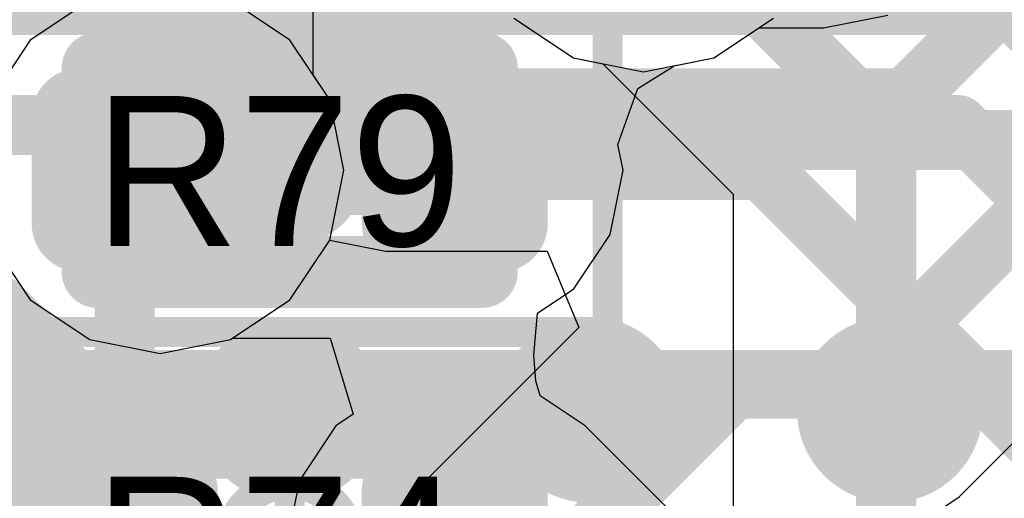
# Model space of a CAD drawing. Header units: millimetres. Extents: x -2 to 68, y -2 to 27.4.
# Tile 339 of 594: x 26.8 to 28.4, y 21.7 to 22.5. Entities that reach past the tile are written whole.
import ezdxf

# ---------------------------------------------------------------- set-up
doc = ezdxf.new("R2010")
doc.units = ezdxf.units.MM
for name, color, linetype in [('BottomLayer', 5, 'Continuous'), ('BottomPaste', 16, 'Continuous'), ('BottomSolder', 6, 'Continuous'), ('DrillGuide', 244, 'Continuous'), ('Mechanical13', 56, 'Continuous'), ('Mechanical15', 56, 'Continuous'), ('Mechanical2', 216, 'Continuous'), ('MidLayer1', 16, 'Continuous'), ('MidLayer2', 76, 'Continuous'), ('MidLayer3', 90, 'Continuous'), ('MidLayer4', 156, 'Continuous'), ('MidLayer5', 130, 'Continuous'), ('MidLayer6', 216, 'Continuous'), ('MidLayer7', 6, 'Continuous'), ('MidLayer8', 54, 'Continuous'), ('MultiLayer', 9, 'Continuous'), ('TopLayer', 1, 'Continuous'), ('TopPaste', 8, 'Continuous'), ('TopSolder', 216, 'Continuous'), ('ViaHoleLayer', 16, 'Continuous')]:
    doc.layers.add(name, color=color, linetype=linetype)

# ---------------------------------------------------------------- blocks, each defined once
blk = doc.blocks.new('SDINBDG4_16G_F_________1_B_51')
at = {"layer": 'BottomLayer', "const_width": 0.125}
for points in [[(1.6875, 3.25, 1), (1.8125, 3.25, 1)], [(2.1875, 3.25, 1), (2.3125, 3.25, 1)], [(2.6875, 3.25, 1), (2.8125, 3.25, 1)], [(3.1875, 3.25, 1), (3.3125, 3.25, 1)]]:
    blk.add_lwpolyline(points, format="xyb", close=True, dxfattribs=at)
at = {"layer": 'BottomPaste', "const_width": 0.125}
for points in [[(1.6875, 3.25, 1), (1.8125, 3.25, 1)], [(2.1875, 3.25, 1), (2.3125, 3.25, 1)], [(2.6875, 3.25, 1), (2.8125, 3.25, 1)], [(3.1875, 3.25, 1), (3.3125, 3.25, 1)]]:
    blk.add_lwpolyline(points, format="xyb", close=True, dxfattribs=at)
at = {"layer": 'BottomSolder', "const_width": 0.155}
for points in [[(1.6725, 3.25, 1), (1.8275, 3.25, 1)], [(2.1725, 3.25, 1), (2.3275, 3.25, 1)], [(2.6725, 3.25, 1), (2.8275, 3.25, 1)], [(3.1725, 3.25, 1), (3.3275, 3.25, 1)]]:
    blk.add_lwpolyline(points, format="xyb", close=True, dxfattribs=at)
blk = doc.blocks.new('RES_0201_191')
at = {"layer": 'Mechanical13', "const_width": 0.12}
for points in [[(-0.32, 0.17), (0.32, 0.17)], [(-0.32, -0.17), (-0.32, 0.17)], [(0.32, -0.17), (0.32, 0.17)], [(-0.32, -0.17), (0.32, -0.17)]]:
    blk.add_lwpolyline(points, dxfattribs=at)
at = {"layer": 'Mechanical13', "const_width": 0.06}
for points in [[(-0.35, 0.17, 1), (-0.29, 0.17, 1)], [(-0.35, 0.17, 1), (-0.29, 0.17, 1)], [(0.29, 0.17, 1), (0.35, 0.17, 1)], [(0.29, 0.17, 1), (0.35, 0.17, 1)], [(-0.35, -0.17, 1), (-0.29, -0.17, 1)], [(-0.35, -0.17, 1), (-0.29, -0.17, 1)], [(0.29, -0.17, 1), (0.35, -0.17, 1)], [(0.29, -0.17, 1), (0.35, -0.17, 1)]]:
    blk.add_lwpolyline(points, format="xyb", close=True, dxfattribs=at)
at = {"layer": 'Mechanical15', "const_width": 0.05}
for points in [[(-0.53, 0.27), (0.53, 0.27)], [(-0.53, -0.27), (-0.53, 0.27)], [(0.53, -0.27), (0.53, 0.27)], [(0, -0.135), (0, 0.135)], [(-0.135, 0), (0.135, 0)], [(-0.53, -0.27), (0.53, -0.27)]]:
    blk.add_lwpolyline(points, dxfattribs=at)
at = {"layer": 'Mechanical15'}
for points, const_width in [([(-0.5425, 0.27, 1), (-0.5175, 0.27, 1)], 0.025), ([(-0.5425, 0.27, 1), (-0.5175, 0.27, 1)], 0.025), ([(0.5175, 0.27, 1), (0.5425, 0.27, 1)], 0.025), ([(0.5175, 0.27, 1), (0.5425, 0.27, 1)], 0.025), ([(-0.0125, 0.135, 1), (0.0125, 0.135, 1)], 0.025), ([(0.1013, 0, 1), (-0.1013, 0, 1)], 0.05), ([(-0.1475, 0, 1), (-0.1225, 0, 1)], 0.025), ([(-0.1138, 0, 1), (-0.0888, 0, 1)], 0.025), ([(0.0888, 0, 1), (0.1138, 0, 1)], 0.025), ([(0.1225, 0, 1), (0.1475, 0, 1)], 0.025), ([(-0.0125, -0.135, 1), (0.0125, -0.135, 1)], 0.025), ([(-0.5425, -0.27, 1), (-0.5175, -0.27, 1)], 0.025), ([(-0.5425, -0.27, 1), (-0.5175, -0.27, 1)], 0.025), ([(0.5175, -0.27, 1), (0.5425, -0.27, 1)], 0.025), ([(0.5175, -0.27, 1), (0.5425, -0.27, 1)], 0.025)]:
    blk.add_lwpolyline(points, format="xyb", close=True, dxfattribs=dict(at, const_width=const_width))
at = {"layer": 'TopLayer', "const_width": 0.0806}
for points in [[(-0.3897, 0.0894, 1), (-0.3091, 0.0894, 1)], [(-0.2409, 0.0894, 1), (-0.1603, 0.0894, 1)], [(0.1603, 0.0894, 1), (0.2409, 0.0894, 1)], [(0.3091, 0.0894, 1), (0.3897, 0.0894, 1)], [(-0.3897, -0.0894, 1), (-0.3091, -0.0894, 1)], [(-0.2409, -0.0894, 1), (-0.1603, -0.0894, 1)], [(0.1603, -0.0894, 1), (0.2409, -0.0894, 1)], [(0.3091, -0.0894, 1), (0.3897, -0.0894, 1)]]:
    blk.add_lwpolyline(points, format="xyb", close=True, dxfattribs=at)
at = {"layer": 'TopLayer'}
for points in [[(-0.2006, 0.17), (-0.3494, 0.17), (-0.2006, -0.17), (-0.3494, -0.17)], [(0.2006, -0.17), (0.3494, -0.17), (0.2006, 0.17), (0.3494, 0.17)], [(-0.12, 0.0894), (-0.43, 0.0894), (-0.12, -0.0894), (-0.43, -0.0894)], [(0.12, -0.0894), (0.43, -0.0894), (0.12, 0.0894), (0.43, 0.0894)]]:
    blk.add_solid(points, dxfattribs=at)
at = {"layer": 'TopPaste', "const_width": 0.0806}
for points in [[(-0.3897, 0.0894, 1), (-0.3091, 0.0894, 1)], [(-0.2409, 0.0894, 1), (-0.1603, 0.0894, 1)], [(0.1603, 0.0894, 1), (0.2409, 0.0894, 1)], [(0.3091, 0.0894, 1), (0.3897, 0.0894, 1)], [(-0.3897, -0.0894, 1), (-0.3091, -0.0894, 1)], [(-0.2409, -0.0894, 1), (-0.1603, -0.0894, 1)], [(0.1603, -0.0894, 1), (0.2409, -0.0894, 1)], [(0.3091, -0.0894, 1), (0.3897, -0.0894, 1)]]:
    blk.add_lwpolyline(points, format="xyb", close=True, dxfattribs=at)
at = {"layer": 'TopPaste'}
for points in [[(-0.2006, 0.17), (-0.3494, 0.17), (-0.2006, -0.17), (-0.3494, -0.17)], [(0.2006, -0.17), (0.3494, -0.17), (0.2006, 0.17), (0.3494, 0.17)], [(-0.12, 0.0894), (-0.43, 0.0894), (-0.12, -0.0894), (-0.43, -0.0894)], [(0.12, -0.0894), (0.43, -0.0894), (0.12, 0.0894), (0.43, 0.0894)]]:
    blk.add_solid(points, dxfattribs=at)
at = {"layer": 'TopSolder', "const_width": 0.0806}
for points in [[(-0.3897, 0.0894, 1), (-0.3091, 0.0894, 1)], [(-0.2409, 0.0894, 1), (-0.1603, 0.0894, 1)], [(0.1603, 0.0894, 1), (0.2409, 0.0894, 1)], [(0.3091, 0.0894, 1), (0.3897, 0.0894, 1)], [(-0.3897, -0.0894, 1), (-0.3091, -0.0894, 1)], [(-0.2409, -0.0894, 1), (-0.1603, -0.0894, 1)], [(0.1603, -0.0894, 1), (0.2409, -0.0894, 1)], [(0.3091, -0.0894, 1), (0.3897, -0.0894, 1)]]:
    blk.add_lwpolyline(points, format="xyb", close=True, dxfattribs=at)
at = {"layer": 'TopSolder'}
for points in [[(-0.2006, 0.17), (-0.3494, 0.17), (-0.2006, -0.17), (-0.3494, -0.17)], [(0.2006, -0.17), (0.3494, -0.17), (0.2006, 0.17), (0.3494, 0.17)], [(-0.12, 0.0894), (-0.43, 0.0894), (-0.12, -0.0894), (-0.43, -0.0894)], [(0.12, -0.0894), (0.43, -0.0894), (0.12, 0.0894), (0.43, 0.0894)]]:
    blk.add_solid(points, dxfattribs=at)
blk = doc.blocks.new('RES_0201_238')
at = {"layer": 'Mechanical13', "const_width": 0.12}
for points in [[(-0.32, 0.17), (0.32, 0.17)], [(-0.32, -0.17), (-0.32, 0.17)], [(0.32, -0.17), (0.32, 0.17)], [(-0.32, -0.17), (0.32, -0.17)]]:
    blk.add_lwpolyline(points, dxfattribs=at)
at = {"layer": 'Mechanical13', "const_width": 0.06}
for points in [[(-0.35, 0.17, 1), (-0.29, 0.17, 1)], [(-0.35, 0.17, 1), (-0.29, 0.17, 1)], [(0.29, 0.17, 1), (0.35, 0.17, 1)], [(0.29, 0.17, 1), (0.35, 0.17, 1)], [(-0.35, -0.17, 1), (-0.29, -0.17, 1)], [(-0.35, -0.17, 1), (-0.29, -0.17, 1)], [(0.29, -0.17, 1), (0.35, -0.17, 1)], [(0.29, -0.17, 1), (0.35, -0.17, 1)]]:
    blk.add_lwpolyline(points, format="xyb", close=True, dxfattribs=at)
at = {"layer": 'Mechanical15', "const_width": 0.05}
for points in [[(-0.53, 0.27), (0.53, 0.27)], [(-0.53, -0.27), (-0.53, 0.27)], [(0.53, -0.27), (0.53, 0.27)], [(0, -0.135), (0, 0.135)], [(-0.135, 0), (0.135, 0)], [(-0.53, -0.27), (0.53, -0.27)]]:
    blk.add_lwpolyline(points, dxfattribs=at)
at = {"layer": 'Mechanical15'}
for points, const_width in [([(-0.5425, 0.27, 1), (-0.5175, 0.27, 1)], 0.025), ([(-0.5425, 0.27, 1), (-0.5175, 0.27, 1)], 0.025), ([(0.5175, 0.27, 1), (0.5425, 0.27, 1)], 0.025), ([(0.5175, 0.27, 1), (0.5425, 0.27, 1)], 0.025), ([(-0.0125, 0.135, 1), (0.0125, 0.135, 1)], 0.025), ([(0.1013, 0, 1), (-0.1013, 0, 1)], 0.05), ([(-0.1475, 0, 1), (-0.1225, 0, 1)], 0.025), ([(-0.1138, 0, 1), (-0.0888, 0, 1)], 0.025), ([(0.0888, 0, 1), (0.1138, 0, 1)], 0.025), ([(0.1225, 0, 1), (0.1475, 0, 1)], 0.025), ([(-0.0125, -0.135, 1), (0.0125, -0.135, 1)], 0.025), ([(-0.5425, -0.27, 1), (-0.5175, -0.27, 1)], 0.025), ([(-0.5425, -0.27, 1), (-0.5175, -0.27, 1)], 0.025), ([(0.5175, -0.27, 1), (0.5425, -0.27, 1)], 0.025), ([(0.5175, -0.27, 1), (0.5425, -0.27, 1)], 0.025)]:
    blk.add_lwpolyline(points, format="xyb", close=True, dxfattribs=dict(at, const_width=const_width))
at = {"layer": 'TopLayer', "const_width": 0.0806}
for points in [[(-0.3897, 0.0894, 1), (-0.3091, 0.0894, 1)], [(-0.2409, 0.0894, 1), (-0.1603, 0.0894, 1)], [(0.1603, 0.0894, 1), (0.2409, 0.0894, 1)], [(0.3091, 0.0894, 1), (0.3897, 0.0894, 1)], [(-0.3897, -0.0894, 1), (-0.3091, -0.0894, 1)], [(-0.2409, -0.0894, 1), (-0.1603, -0.0894, 1)], [(0.1603, -0.0894, 1), (0.2409, -0.0894, 1)], [(0.3091, -0.0894, 1), (0.3897, -0.0894, 1)]]:
    blk.add_lwpolyline(points, format="xyb", close=True, dxfattribs=at)
at = {"layer": 'TopLayer'}
for points in [[(-0.2006, 0.17), (-0.3494, 0.17), (-0.2006, -0.17), (-0.3494, -0.17)], [(0.2006, -0.17), (0.3494, -0.17), (0.2006, 0.17), (0.3494, 0.17)], [(-0.12, 0.0894), (-0.43, 0.0894), (-0.12, -0.0894), (-0.43, -0.0894)], [(0.12, -0.0894), (0.43, -0.0894), (0.12, 0.0894), (0.43, 0.0894)]]:
    blk.add_solid(points, dxfattribs=at)
at = {"layer": 'TopPaste', "const_width": 0.0806}
for points in [[(-0.3897, 0.0894, 1), (-0.3091, 0.0894, 1)], [(-0.2409, 0.0894, 1), (-0.1603, 0.0894, 1)], [(0.1603, 0.0894, 1), (0.2409, 0.0894, 1)], [(0.3091, 0.0894, 1), (0.3897, 0.0894, 1)], [(-0.3897, -0.0894, 1), (-0.3091, -0.0894, 1)], [(-0.2409, -0.0894, 1), (-0.1603, -0.0894, 1)], [(0.1603, -0.0894, 1), (0.2409, -0.0894, 1)], [(0.3091, -0.0894, 1), (0.3897, -0.0894, 1)]]:
    blk.add_lwpolyline(points, format="xyb", close=True, dxfattribs=at)
at = {"layer": 'TopPaste'}
for points in [[(-0.2006, 0.17), (-0.3494, 0.17), (-0.2006, -0.17), (-0.3494, -0.17)], [(0.2006, -0.17), (0.3494, -0.17), (0.2006, 0.17), (0.3494, 0.17)], [(-0.12, 0.0894), (-0.43, 0.0894), (-0.12, -0.0894), (-0.43, -0.0894)], [(0.12, -0.0894), (0.43, -0.0894), (0.12, 0.0894), (0.43, 0.0894)]]:
    blk.add_solid(points, dxfattribs=at)
at = {"layer": 'TopSolder', "const_width": 0.0806}
for points in [[(-0.3897, 0.0894, 1), (-0.3091, 0.0894, 1)], [(-0.2409, 0.0894, 1), (-0.1603, 0.0894, 1)], [(0.1603, 0.0894, 1), (0.2409, 0.0894, 1)], [(0.3091, 0.0894, 1), (0.3897, 0.0894, 1)], [(-0.3897, -0.0894, 1), (-0.3091, -0.0894, 1)], [(-0.2409, -0.0894, 1), (-0.1603, -0.0894, 1)], [(0.1603, -0.0894, 1), (0.2409, -0.0894, 1)], [(0.3091, -0.0894, 1), (0.3897, -0.0894, 1)]]:
    blk.add_lwpolyline(points, format="xyb", close=True, dxfattribs=at)
at = {"layer": 'TopSolder'}
for points in [[(-0.2006, 0.17), (-0.3494, 0.17), (-0.2006, -0.17), (-0.3494, -0.17)], [(0.2006, -0.17), (0.3494, -0.17), (0.2006, 0.17), (0.3494, 0.17)], [(-0.12, 0.0894), (-0.43, 0.0894), (-0.12, -0.0894), (-0.43, -0.0894)], [(0.12, -0.0894), (0.43, -0.0894), (0.12, 0.0894), (0.43, 0.0894)]]:
    blk.add_solid(points, dxfattribs=at)

msp = doc.modelspace()

# ---------------------------------------------------------------- linework, layer by layer
at = {"layer": 'BottomLayer', "const_width": 0.1}
for points in [[(21.5532, 22.525), (28.4468, 22.525)], [(28.4468, 22.525), (28.7852, 22.1866)], [(21.6361, 22.325), (28.3639, 22.325)], [(28.3639, 22.325), (28.5852, 22.1037)]]:
    msp.add_lwpolyline(points, dxfattribs=at)
at = {"layer": 'BottomLayer', "const_width": 0.05}
for points in [[(28.4218, 22.525, 1), (28.4717, 22.525, 1)], [(28.4218, 22.525, 1), (28.4717, 22.525, 1)], [(28.3389, 22.325, 1), (28.3889, 22.325, 1)], [(28.3389, 22.325, 1), (28.3889, 22.325, 1)]]:
    msp.add_lwpolyline(points, format="xyb", close=True, dxfattribs=at)
at = {"layer": 'DrillGuide'}
for points, const_width in [([(26.984, 22.25, 1), (27.084, 22.25, 1)], 0.1), ([(27.5, 22.25, 1), (27.55, 22.25, 1)], 0.05)]:
    msp.add_lwpolyline(points, format="xyb", close=True, dxfattribs=dict(at, const_width=const_width))
at = {"layer": 'MidLayer1'}
for p, q in [((26.917, 22.5326), (26.8177, 22.4663)), ((28.1394, 22.4869), (28.2467, 22.5083)), ((27.9567, 22.4369), (28.0316, 22.4869)), ((28.0316, 22.4869), (28.1394, 22.4869)), ((26.8177, 22.4663), (26.7514, 22.3671)), ((27.8905, 22.4237), (27.9567, 22.4369)), ((27.8299, 22.3859), (27.8905, 22.4237)), ((27.7969, 22.2926), (27.8299, 22.3859)), ((27.8054, 22.25), (27.7969, 22.2926)), ((27.784, 22.1427), (27.8054, 22.25)), ((27.7233, 22.0517), (27.784, 22.1427)), ((26.7514, 22.133), (26.8177, 22.0337)), ((27.6627, 22.0113), (27.7233, 22.0517)), ((26.8177, 22.0337), (26.917, 21.9674)), ((27.6565, 21.941), (27.6627, 22.0113)), ((26.917, 21.9674), (27.034, 21.9441)), ((27.034, 21.9441), (27.1511, 21.9674)), ((27.1511, 21.9674), (27.1544, 21.9696)), ((27.1544, 21.9696), (27.3172, 21.9696)), ((27.3172, 21.9696), (27.3557, 21.8426)), ((27.66, 21.8984), (27.6565, 21.941)), ((27.6675, 21.8733), (27.66, 21.8984)), ((27.7424, 21.8233), (27.6675, 21.8733)), ((27.3557, 21.8426), (27.3267, 21.8233)), ((27.3267, 21.8233), (27.266, 21.7323)), ((27.9832, 21.5825), (27.7424, 21.8233)), ((27.266, 21.7323), (27.2446, 21.625))]:
    msp.add_line(p, q, dxfattribs=at)
for points, const_width in [([(26.934, 22.25, 1), (27.134, 22.25, 1)], 0.2), ([(27.45, 22.25, 1), (27.6, 22.25, 1)], 0.15), ([(26.9965, 22.25, 1), (27.0715, 22.25, 1)], 0.075), ([(27.4875, 22.25, 1), (27.5625, 22.25, 1)], 0.075), ([(26.9, 21.625, 1), (27.05, 21.625, 1)], 0.15), ([(27.45, 21.625, 1), (27.6, 21.625, 1)], 0.15), ([(26.9128, 21.6497, 1), (26.9878, 21.6497, 1)], 0.075), ([(26.9128, 21.6497, 1), (26.9878, 21.6497, 1)], 0.075)]:
    msp.add_lwpolyline(points, format="xyb", close=True, dxfattribs=dict(at, const_width=const_width))
at = {"layer": 'MidLayer1', "const_width": 0.15}
for points in [[(27.034, 22.25), (27.525, 22.25)], [(26.4598, 21.6497), (26.9503, 21.6497)], [(26.9503, 21.6497), (26.975, 21.625)]]:
    msp.add_lwpolyline(points, dxfattribs=at)
at = {"layer": 'MidLayer2', "const_width": 0.1}
for points in [[(27.179, 22.6), (27.479, 22.3)], [(27.479, 22.3), (28.9404, 22.3)], [(26.2073, 22.0245), (26.7646, 22.0245)], [(26.7646, 22.0245), (26.889, 21.9)], [(26.889, 21.9), (29.0576, 21.9)]]:
    msp.add_lwpolyline(points, dxfattribs=at)
at = {"layer": 'MidLayer2'}
for points, const_width in [([(26.934, 22.25, 1), (27.134, 22.25, 1)], 0.2), ([(27.454, 22.3, 1), (27.504, 22.3, 1)], 0.05), ([(27.454, 22.3, 1), (27.504, 22.3, 1)], 0.05), ([(26.7396, 22.0245, 1), (26.7896, 22.0245, 1)], 0.05), ([(26.7396, 22.0245, 1), (26.7896, 22.0245, 1)], 0.05), ([(26.864, 21.9, 1), (26.914, 21.9, 1)], 0.05), ([(26.864, 21.9, 1), (26.914, 21.9, 1)], 0.05)]:
    msp.add_lwpolyline(points, format="xyb", close=True, dxfattribs=dict(at, const_width=const_width))
at = {"layer": 'MidLayer3'}
for p, q in [((27.2889, 22.4085), (27.2889, 22.7277)), ((27.6234, 22.5032), (27.7226, 22.4369)), ((27.7226, 22.4369), (27.7715, 22.4271)), ((27.7715, 22.4271), (27.989, 22.2096)), ((27.3166, 22.3671), (27.2889, 22.4085)), ((27.3399, 22.25), (27.3166, 22.3671)), ((27.3166, 22.133), (27.3399, 22.25)), ((27.989, 22.2096), (27.989, 21.6783)), ((26.7514, 22.133), (26.8177, 22.0337)), ((27.2503, 22.0337), (27.3166, 22.133)), ((26.8177, 22.0337), (26.917, 21.9674)), ((27.1511, 21.9674), (27.2503, 22.0337)), ((26.917, 21.9674), (27.034, 21.9441)), ((27.034, 21.9441), (27.1511, 21.9674))]:
    msp.add_line(p, q, dxfattribs=at)
at = {"layer": 'MidLayer3', "const_width": 0.1}
for points in [[(27.034, 22.25), (27.034, 22.7277)], [(27.8397, 22.7195), (28.2439, 22.3152)], [(28.2439, 21.0164), (28.2439, 22.3152)]]:
    msp.add_lwpolyline(points, dxfattribs=at)
at = {"layer": 'MidLayer3'}
for points, const_width in [([(26.934, 22.25, 1), (27.134, 22.25, 1)], 0.2), ([(28.2189, 22.3152, 1), (28.2689, 22.3152, 1)], 0.05), ([(28.2189, 22.3152, 1), (28.2689, 22.3152, 1)], 0.05), ([(27.009, 22.25, 1), (27.059, 22.25, 1)], 0.05)]:
    msp.add_lwpolyline(points, format="xyb", close=True, dxfattribs=dict(at, const_width=const_width))
at = {"layer": 'MidLayer4'}
for p, q in [((26.917, 22.5326), (26.8177, 22.4663)), ((27.2503, 22.4663), (27.1511, 22.5326)), ((27.6234, 22.5032), (27.7226, 22.4369)), ((27.9567, 22.4369), (28.056, 22.5032)), ((26.8177, 22.4663), (26.7514, 22.3671)), ((27.3166, 22.3671), (27.2503, 22.4663)), ((27.7226, 22.4369), (27.8397, 22.4136)), ((27.8397, 22.4136), (27.9567, 22.4369)), ((27.3399, 22.25), (27.3166, 22.3671)), ((27.3166, 22.133), (27.3399, 22.25)), ((26.7514, 22.133), (26.8177, 22.0337)), ((27.2503, 22.0337), (27.3166, 22.133)), ((26.8177, 22.0337), (26.917, 21.9674)), ((27.1511, 21.9674), (27.2503, 22.0337)), ((26.917, 21.9674), (27.034, 21.9441)), ((27.034, 21.9441), (27.1511, 21.9674))]:
    msp.add_line(p, q, dxfattribs=at)
at = {"layer": 'MidLayer4', "const_width": 0.2}
msp.add_lwpolyline([(26.934, 22.25, 1), (27.134, 22.25, 1)], format="xyb", close=True, dxfattribs=at)
at = {"layer": 'MidLayer5'}
for p, q in [((26.7514, 22.133), (26.8177, 22.0337)), ((27.2503, 22.0337), (27.3166, 22.133)), ((27.3166, 22.133), (27.3166, 22.133)), ((27.3166, 22.133), (27.4095, 22.1146)), ((28.3654, 21.705), (28.794, 22.1335)), ((27.4095, 22.1146), (27.6791, 22.1146)), ((27.6791, 22.1146), (27.7317, 21.9876)), ((26.8177, 22.0337), (26.917, 21.9674)), ((27.1511, 21.9674), (27.2503, 22.0337)), ((27.7317, 21.9876), (27.3637, 21.6196)), ((26.917, 21.9674), (27.034, 21.9441)), ((27.034, 21.9441), (27.1511, 21.9674)), ((28.2827, 21.6497), (28.3654, 21.705))]:
    msp.add_line(p, q, dxfattribs=at)
at = {"layer": 'MidLayer5', "const_width": 0.1}
for points in [[(28.2764, 22.3695), (28.6288, 22.7219)], [(27.179, 22.6), (27.4095, 22.3695)], [(28.1852, 21.8852), (28.6884, 22.3884)], [(27.4095, 22.3695), (28.2764, 22.3695)], [(27.5439, 21.4393), (27.9898, 21.8852)], [(27.9898, 21.8852), (28.1852, 21.8852)]]:
    msp.add_lwpolyline(points, dxfattribs=at)
at = {"layer": 'MidLayer5'}
for points, const_width in [([(26.934, 22.25, 1), (27.134, 22.25, 1)], 0.2), ([(27.3845, 22.3695, 1), (27.4345, 22.3695, 1)], 0.05), ([(27.3845, 22.3695, 1), (27.4345, 22.3695, 1)], 0.05), ([(28.2514, 22.3695, 1), (28.3014, 22.3695, 1)], 0.05), ([(28.2514, 22.3695, 1), (28.3014, 22.3695, 1)], 0.05), ([(27.9648, 21.8852, 1), (28.0148, 21.8852, 1)], 0.05), ([(27.9648, 21.8852, 1), (28.0148, 21.8852, 1)], 0.05), ([(28.1602, 21.8852, 1), (28.2102, 21.8852, 1)], 0.05), ([(28.1602, 21.8852, 1), (28.2102, 21.8852, 1)], 0.05)]:
    msp.add_lwpolyline(points, format="xyb", close=True, dxfattribs=dict(at, const_width=const_width))
at = {"layer": 'MidLayer6', "const_width": 0.2}
msp.add_lwpolyline([(26.934, 22.25, 1), (27.134, 22.25, 1)], format="xyb", close=True, dxfattribs=at)
at = {"layer": 'MidLayer6', "const_width": 0.1}
msp.add_lwpolyline([(26.684, 21.9205), (27.4494, 21.1551)], dxfattribs=at)
at = {"layer": 'MidLayer7'}
for p, q in [((26.917, 22.5326), (26.8177, 22.4663)), ((27.2503, 22.4663), (27.1511, 22.5326)), ((27.6234, 22.5032), (27.7226, 22.4369)), ((27.9567, 22.4369), (28.056, 22.5032)), ((26.8177, 22.4663), (26.7514, 22.3671)), ((27.3166, 22.3671), (27.2503, 22.4663)), ((27.7226, 22.4369), (27.8397, 22.4136)), ((27.8397, 22.4136), (27.9567, 22.4369)), ((27.3399, 22.25), (27.3166, 22.3671)), ((27.3166, 22.133), (27.3399, 22.25)), ((26.7514, 22.133), (26.8177, 22.0337)), ((27.2503, 22.0337), (27.3166, 22.133)), ((26.8177, 22.0337), (26.917, 21.9674)), ((27.1511, 21.9674), (27.2503, 22.0337)), ((26.917, 21.9674), (27.034, 21.9441)), ((27.034, 21.9441), (27.1511, 21.9674))]:
    msp.add_line(p, q, dxfattribs=at)
at = {"layer": 'MidLayer7', "const_width": 0.2}
msp.add_lwpolyline([(26.934, 22.25, 1), (27.134, 22.25, 1)], format="xyb", close=True, dxfattribs=at)
at = {"layer": 'MidLayer8'}
for p, q in [((26.917, 22.5326), (26.8177, 22.4663)), ((27.2503, 22.4663), (27.1511, 22.5326)), ((27.6234, 22.5032), (27.7226, 22.4369)), ((27.9567, 22.4369), (28.056, 22.5032)), ((26.8177, 22.4663), (26.7514, 22.3671)), ((27.3166, 22.3671), (27.2503, 22.4663)), ((27.7226, 22.4369), (27.8397, 22.4136)), ((27.8397, 22.4136), (27.9567, 22.4369)), ((27.3399, 22.25), (27.3166, 22.3671)), ((27.3166, 22.133), (27.3399, 22.25)), ((26.7514, 22.133), (26.8177, 22.0337)), ((27.2503, 22.0337), (27.3166, 22.133)), ((26.8177, 22.0337), (26.917, 21.9674)), ((27.1511, 21.9674), (27.2503, 22.0337)), ((26.917, 21.9674), (27.034, 21.9441)), ((27.034, 21.9441), (27.1511, 21.9674))]:
    msp.add_line(p, q, dxfattribs=at)
at = {"layer": 'MidLayer8', "const_width": 0.2}
msp.add_lwpolyline([(26.934, 22.25, 1), (27.134, 22.25, 1)], format="xyb", close=True, dxfattribs=at)
at = {"layer": 'MultiLayer'}
for points, const_width in [([(26.934, 22.25, 1), (27.134, 22.25, 1)], 0.2), ([(27.45, 22.25, 1), (27.6, 22.25, 1)], 0.15), ([(26.9, 21.625, 1), (27.05, 21.625, 1)], 0.15), ([(27.45, 21.625, 1), (27.6, 21.625, 1)], 0.15)]:
    msp.add_lwpolyline(points, format="xyb", close=True, dxfattribs=dict(at, const_width=const_width))
at = {"layer": 'TopLayer', "const_width": 0.1}
for points in [[(25.6751, 21.44), (27.5215, 23.2865)], [(26.975, 21.625), (26.975, 22.25)], [(27.525, 22.25), (28.037, 22.25)], [(28.037, 22.25), (28.8248, 21.4622)]]:
    msp.add_lwpolyline(points, dxfattribs=at)
at = {"layer": 'TopLayer'}
for points, const_width in [([(27.45, 22.25, 1), (27.6, 22.25, 1)], 0.15), ([(26.95, 22.25, 1), (27, 22.25, 1)], 0.05), ([(27.5, 22.25, 1), (27.55, 22.25, 1)], 0.05), ([(28.012, 22.25, 1), (28.062, 22.25, 1)], 0.05), ([(28.012, 22.25, 1), (28.062, 22.25, 1)], 0.05), ([(26.9, 21.625, 1), (27.05, 21.625, 1)], 0.15), ([(27.45, 21.625, 1), (27.6, 21.625, 1)], 0.15)]:
    msp.add_lwpolyline(points, format="xyb", close=True, dxfattribs=dict(at, const_width=const_width))
at = {"layer": 'ViaHoleLayer'}
for points, const_width in [([(26.984, 22.25, 1), (27.084, 22.25, 1)], 0.1), ([(27.5, 22.25, 1), (27.55, 22.25, 1)], 0.05)]:
    msp.add_lwpolyline(points, format="xyb", close=True, dxfattribs=dict(at, const_width=const_width))

# ---------------------------------------------------------------- block references
for name, p in [('SDINBDG4_16G_F_________1_B_51', (25, 18.6)), ('RES_0201_191', (27.25, 22.25)), ('RES_0201_238', (27.25, 21.625))]:
    msp.add_blockref(name, p)

# ---------------------------------------------------------------- texts
at = {"layer": 'Mechanical2'}
for s, p in [('R79', (26.924, 22.1234)), ('R74', (26.924, 21.4884))]:
    msp.add_text(s, height=0.25, dxfattribs=at).set_placement(p)

doc.saveas('drawing.dxf')
